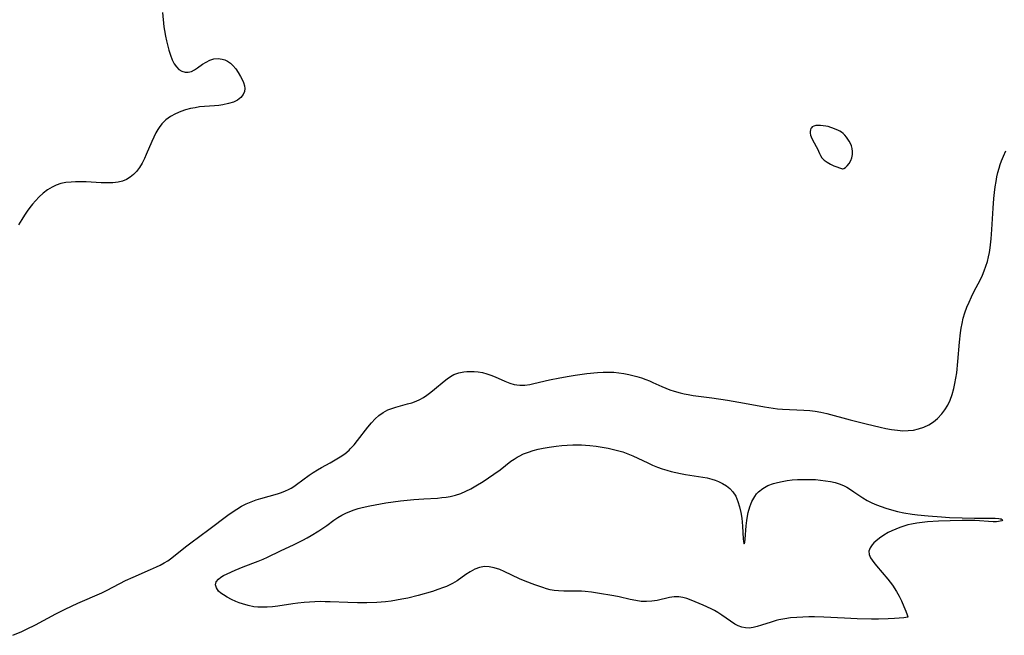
# Model space of a CAD drawing. Header units: metres. Extents: x 1073367 to 1082519, y 1569854 to 1574957.
# Tile 476 of 656: x 1078196 to 1078498, y 1572718 to 1572906. Entities that reach past the tile are written whole.
import ezdxf

# ---------------------------------------------------------------- set-up
doc = ezdxf.new("R2010")
doc.units = ezdxf.units.M
doc.layers.add('CGG_CurvaNivelLidar_v1', color=253, linetype='Continuous', lineweight=30)

msp = doc.modelspace()

# ---------------------------------------------------------------- linework, layer by layer
at = {"layer": 'CGG_CurvaNivelLidar_v1'}
for p, q in [((1078240.1311, 1572908.5377, 70.5), (1078240.537, 1572904.1605, 70.5)), ((1078240.537, 1572904.1605, 70.5), (1078240.7006, 1572903.0033, 70.5)), ((1078240.7006, 1572903.0033, 70.5), (1078240.9882, 1572901.3341, 70.5)), ((1078240.9882, 1572901.3341, 70.5), (1078241.3001, 1572899.8658, 70.5)), ((1078241.3001, 1572899.8658, 70.5), (1078242.0493, 1572896.9941, 70.5)), ((1078242.0493, 1572896.9941, 70.5), (1078242.5249, 1572895.4571, 70.5)), ((1078242.5249, 1572895.4571, 70.5), (1078243.0764, 1572894.0221, 70.5)), ((1078243.0764, 1572894.0221, 70.5), (1078243.6623, 1572892.878, 70.5)), ((1078243.6623, 1572892.878, 70.5), (1078244.3479, 1572891.8873, 70.5)), ((1078250.8502, 1572891.6475, 70.5), (1078252.3254, 1572892.699, 70.5)), ((1078252.3254, 1572892.699, 70.5), (1078253.448, 1572893.3869, 70.5)), ((1078253.448, 1572893.3869, 70.5), (1078254.6343, 1572893.9477, 70.5)), ((1078254.6343, 1572893.9477, 70.5), (1078255.8695, 1572894.3145, 70.5)), ((1078255.8695, 1572894.3145, 70.5), (1078257.137, 1572894.4269, 70.5)), ((1078257.137, 1572894.4269, 70.5), (1078258.3946, 1572894.2781, 70.5)), ((1078258.3946, 1572894.2781, 70.5), (1078259.2593, 1572894.0131, 70.5)), ((1078259.2593, 1572894.0131, 70.5), (1078260.0786, 1572893.6176, 70.5)), ((1078260.0786, 1572893.6176, 70.5), (1078260.9005, 1572893.0466, 70.5)), ((1078260.9005, 1572893.0466, 70.5), (1078261.6518, 1572892.353, 70.5)), ((1078261.6518, 1572892.353, 70.5), (1078262.5333, 1572891.3074, 70.5)), ((1078244.3479, 1572891.8873, 70.5), (1078245.1372, 1572891.0933, 70.5)), ((1078245.1372, 1572891.0933, 70.5), (1078246.038, 1572890.5362, 70.5)), ((1078246.038, 1572890.5362, 70.5), (1078247.0066, 1572890.2435, 70.5)), ((1078247.0066, 1572890.2435, 70.5), (1078248, 1572890.2379, 70.5)), ((1078248, 1572890.2379, 70.5), (1078248.9549, 1572890.5187, 70.5)), ((1078248.9549, 1572890.5187, 70.5), (1078249.9021, 1572891.0148, 70.5)), ((1078249.9021, 1572891.0148, 70.5), (1078250.8502, 1572891.6475, 70.5)), ((1078262.5333, 1572891.3074, 70.5), (1078263.3155, 1572890.1596, 70.5)), ((1078263.3155, 1572890.1596, 70.5), (1078264.0098, 1572888.9645, 70.5)), ((1078264.0098, 1572888.9645, 70.5), (1078264.4994, 1572888.0076, 70.5)), ((1078264.4994, 1572888.0076, 70.5), (1078264.9064, 1572887.063, 70.5)), ((1078264.9064, 1572887.063, 70.5), (1078265.1975, 1572886.1409, 70.5)), ((1078265.1975, 1572886.1409, 70.5), (1078265.3353, 1572885.2357, 70.5)), ((1078264.8407, 1572883.3891, 70.5), (1078264.0911, 1572882.5084, 70.5)), ((1078265.2671, 1572884.3787, 70.5), (1078264.8407, 1572883.3891, 70.5)), ((1078265.3353, 1572885.2357, 70.5), (1078265.2671, 1572884.3787, 70.5)), ((1078256.0568, 1572879.9728, 70.5), (1078251.4942, 1572879.6121, 70.5)), ((1078257.3582, 1572880.1147, 70.5), (1078256.0568, 1572879.9728, 70.5)), ((1078258.6294, 1572880.2973, 70.5), (1078257.3582, 1572880.1147, 70.5)), ((1078260.3256, 1572880.6415, 70.5), (1078258.6294, 1572880.2973, 70.5)), ((1078261.8777, 1572881.1391, 70.5), (1078260.3256, 1572880.6415, 70.5)), ((1078263.0865, 1572881.7511, 70.5), (1078261.8777, 1572881.1391, 70.5)), ((1078264.0911, 1572882.5084, 70.5), (1078263.0865, 1572881.7511, 70.5)), ((1078244.1111, 1572877.5391, 70.5), (1078242.5815, 1572876.6763, 70.5)), ((1078245.7001, 1572878.2139, 70.5), (1078244.1111, 1572877.5391, 70.5)), ((1078247.1954, 1572878.7075, 70.5), (1078245.7001, 1572878.2139, 70.5)), ((1078248.7285, 1572879.1108, 70.5), (1078247.1954, 1572878.7075, 70.5)), ((1078250.1061, 1572879.3995, 70.5), (1078248.7285, 1572879.1108, 70.5)), ((1078251.4942, 1572879.6121, 70.5), (1078250.1061, 1572879.3995, 70.5)), ((1078239.9363, 1572874.4307, 70.5), (1078239.0478, 1572873.2975, 70.5)), ((1078241.1805, 1572875.6406, 70.5), (1078239.9363, 1572874.4307, 70.5)), ((1078242.5815, 1572876.6763, 70.5), (1078241.1805, 1572875.6406, 70.5)), ((1078440.3261, 1572873.8925, 71), (1078439.7021, 1572873.7351, 71)), ((1078441.0277, 1572873.9576, 71), (1078440.3261, 1572873.8925, 71)), ((1078441.7804, 1572873.9501, 71), (1078441.0277, 1572873.9576, 71)), ((1078442.5627, 1572873.883, 71), (1078441.7804, 1572873.9501, 71)), ((1078443.3566, 1572873.7629, 71), (1078442.5627, 1572873.883, 71)), ((1078238.0804, 1572871.709, 70.5), (1078237.4215, 1572870.3939, 70.5)), ((1078238.6667, 1572872.7196, 70.5), (1078238.0804, 1572871.709, 70.5)), ((1078239.0478, 1572873.2975, 70.5), (1078238.6667, 1572872.7196, 70.5)), ((1078438.6667, 1572872.6561, 71), (1078438.585, 1572872.1516, 71)), ((1078438.585, 1572872.1516, 71), (1078438.5987, 1572871.6023, 71)), ((1078438.5987, 1572871.6023, 71), (1078438.6974, 1572871.0261, 71)), ((1078438.8013, 1572872.9953, 71), (1078438.6667, 1572872.6561, 71)), ((1078438.6974, 1572871.0261, 71), (1078438.8759, 1572870.4391, 71)), ((1078438.9763, 1572873.2533, 71), (1078438.8013, 1572872.9953, 71)), ((1078439.2501, 1572873.5028, 71), (1078438.9763, 1572873.2533, 71)), ((1078439.7021, 1572873.7351, 71), (1078439.2501, 1572873.5028, 71)), ((1078444.1454, 1572873.5913, 71), (1078443.3566, 1572873.7629, 71)), ((1078444.913, 1572873.3643, 71), (1078444.1454, 1572873.5913, 71)), ((1078445.5453, 1572873.1237, 71), (1078444.913, 1572873.3643, 71)), ((1078447.2326, 1572872.3908, 71), (1078445.5453, 1572873.1237, 71)), ((1078447.7021, 1572872.1741, 71), (1078447.2326, 1572872.3908, 71)), ((1078448.1498, 1572871.9222, 71), (1078447.7021, 1572872.1741, 71)), ((1078448.7053, 1572871.4975, 71), (1078448.1498, 1572871.9222, 71)), ((1078449.2176, 1572870.9845, 71), (1078448.7053, 1572871.4975, 71)), ((1078449.6932, 1572870.4037, 71), (1078449.2176, 1572870.9845, 71)), ((1078236.8156, 1572869.0338, 70.5), (1078235.1472, 1572865.0209, 70.5)), ((1078237.4215, 1572870.3939, 70.5), (1078236.8156, 1572869.0338, 70.5)), ((1078438.8759, 1572870.4391, 71), (1078439.1986, 1572869.7139, 71)), ((1078439.1986, 1572869.7139, 71), (1078440.4544, 1572867.5435, 71)), ((1078450.1353, 1572869.7708, 71), (1078449.6932, 1572870.4037, 71)), ((1078450.544, 1572869.0981, 71), (1078450.1353, 1572869.7708, 71)), ((1078450.9157, 1572868.3942, 71), (1078450.544, 1572869.0981, 71)), ((1078451.2425, 1572867.6651, 71), (1078450.9157, 1572868.3942, 71)), ((1078235.1472, 1572865.0209, 70.5), (1078234.5972, 1572863.8078, 70.5)), ((1078440.4544, 1572867.5435, 71), (1078440.8386, 1572866.8047, 71)), ((1078440.8386, 1572866.8047, 71), (1078441.4001, 1572865.4116, 71)), ((1078441.4001, 1572865.4116, 71), (1078441.7137, 1572864.7197, 71)), ((1078451.482, 1572866.8545, 71), (1078451.2425, 1572867.6651, 71)), ((1078451.3901, 1572864.0714, 71), (1078451.5633, 1572865.0101, 71)), ((1078451.5922, 1572865.9539, 71), (1078451.482, 1572866.8545, 71)), ((1078451.5633, 1572865.0101, 71), (1078451.5922, 1572865.9539, 71)), ((1078497.7968, 1572864.5537, 71), (1078498.5232, 1572866.1351, 71)), ((1078233.8698, 1572862.389, 70.5), (1078233.0577, 1572861.0583, 70.5)), ((1078234.5972, 1572863.8078, 70.5), (1078233.8698, 1572862.389, 70.5)), ((1078441.7137, 1572864.7197, 71), (1078442.1945, 1572864.0241, 71)), ((1078442.1945, 1572864.0241, 71), (1078442.9244, 1572863.3213, 71)), ((1078442.9244, 1572863.3213, 71), (1078443.8179, 1572862.6846, 71)), ((1078443.8179, 1572862.6846, 71), (1078444.7997, 1572862.121, 71)), ((1078444.7997, 1572862.121, 71), (1078445.7956, 1572861.6381, 71)), ((1078449.9764, 1572861.5999, 71), (1078450.5677, 1572862.3155, 71)), ((1078450.5677, 1572862.3155, 71), (1078451.0708, 1572863.1842, 71)), ((1078451.0708, 1572863.1842, 71), (1078451.3901, 1572864.0714, 71)), ((1078496.5039, 1572860.9098, 71), (1078496.8451, 1572862.0285, 71)), ((1078496.8451, 1572862.0285, 71), (1078497.2259, 1572863.1311, 71)), ((1078497.2259, 1572863.1311, 71), (1078497.7968, 1572864.5537, 71)), ((1078231.1974, 1572858.8931, 70.5), (1078230.1606, 1572858.0731, 70.5)), ((1078232.1363, 1572859.8485, 70.5), (1078231.1974, 1572858.8931, 70.5)), ((1078233.0577, 1572861.0583, 70.5), (1078232.1363, 1572859.8485, 70.5)), ((1078445.7956, 1572861.6381, 71), (1078446.733, 1572861.2443, 71)), ((1078446.733, 1572861.2443, 71), (1078447.5398, 1572860.9478, 71)), ((1078447.5398, 1572860.9478, 71), (1078448.5, 1572860.6619, 71)), ((1078448.5, 1572860.6619, 71), (1078448.6431, 1572860.657, 71)), ((1078448.6431, 1572860.657, 71), (1078448.9552, 1572860.7949, 71)), ((1078448.9552, 1572860.7949, 71), (1078449.3805, 1572861.071, 71)), ((1078449.3805, 1572861.071, 71), (1078449.9764, 1572861.5999, 71)), ((1078495.8175, 1572858.1833, 71), (1078496.1386, 1572859.5547, 71)), ((1078496.1386, 1572859.5547, 71), (1078496.5039, 1572860.9098, 71)), ((1078208.9055, 1572856.1315, 70.5), (1078207.5501, 1572855.6805, 70.5)), ((1078210.4629, 1572856.4388, 70.5), (1078208.9055, 1572856.1315, 70.5)), ((1078212.0726, 1572856.603, 70.5), (1078210.4629, 1572856.4388, 70.5)), ((1078213.4818, 1572856.6738, 70.5), (1078212.0726, 1572856.603, 70.5)), ((1078214.9112, 1572856.6908, 70.5), (1078213.4818, 1572856.6738, 70.5)), ((1078216.7044, 1572856.6446, 70.5), (1078214.9112, 1572856.6908, 70.5)), ((1078221.3405, 1572856.4051, 70.5), (1078216.7044, 1572856.6446, 70.5)), ((1078223.1376, 1572856.3449, 70.5), (1078221.3405, 1572856.4051, 70.5)), ((1078224.8853, 1572856.3766, 70.5), (1078223.1376, 1572856.3449, 70.5)), ((1078226.5644, 1572856.5714, 70.5), (1078224.8853, 1572856.3766, 70.5)), ((1078227.8301, 1572856.8938, 70.5), (1078226.5644, 1572856.5714, 70.5)), ((1078229.0361, 1572857.4004, 70.5), (1078227.8301, 1572856.8938, 70.5)), ((1078230.1606, 1572858.0731, 70.5), (1078229.0361, 1572857.4004, 70.5)), ((1078495.27, 1572855.1314, 71), (1078495.541, 1572856.7977, 71)), ((1078495.541, 1572856.7977, 71), (1078495.8175, 1572858.1833, 71)), ((1078203.5331, 1572853.182, 70.5), (1078202.3074, 1572852.0893, 70.5)), ((1078204.8588, 1572854.199, 70.5), (1078203.5331, 1572853.182, 70.5)), ((1078206.2552, 1572855.0694, 70.5), (1078204.8588, 1572854.199, 70.5)), ((1078207.5501, 1572855.6805, 70.5), (1078206.2552, 1572855.0694, 70.5)), ((1078494.863, 1572851.5765, 71), (1078495.0531, 1572853.4511, 71)), ((1078495.0531, 1572853.4511, 71), (1078495.27, 1572855.1314, 71)), ((1078200.268, 1572849.885, 70.5), (1078199.4333, 1572848.8202, 70.5)), ((1078201.1455, 1572850.9013, 70.5), (1078200.268, 1572849.885, 70.5)), ((1078202.3074, 1572852.0893, 70.5), (1078201.1455, 1572850.9013, 70.5)), ((1078494.6289, 1572848.6351, 71), (1078494.863, 1572851.5765, 71)), ((1078198.6363, 1572847.7164, 70.5), (1078197.7826, 1572846.443, 70.5)), ((1078199.4333, 1572848.8202, 70.5), (1078198.6363, 1572847.7164, 70.5)), ((1078494.2294, 1572842.0594, 71), (1078494.6289, 1572848.6351, 71)), ((1078196.9615, 1572845.1427, 70.5), (1078196.0023, 1572843.5382, 70.5)), ((1078197.7826, 1572846.443, 70.5), (1078196.9615, 1572845.1427, 70.5)), ((1078494.0156, 1572839.1819, 71), (1078494.2294, 1572842.0594, 71)), ((1078493.7163, 1572836.4417, 71), (1078494.0156, 1572839.1819, 71)), ((1078493.2371, 1572833.6946, 71), (1078493.5033, 1572835.0608, 71)), ((1078493.5033, 1572835.0608, 71), (1078493.7163, 1572836.4417, 71)), ((1078492.4621, 1572830.8562, 71), (1078492.8861, 1572832.2636, 71)), ((1078492.8861, 1572832.2636, 71), (1078493.2371, 1572833.6946, 71)), ((1078491.389, 1572828.1372, 71), (1078491.9617, 1572829.4764, 71)), ((1078491.9617, 1572829.4764, 71), (1078492.4621, 1572830.8562, 71)), ((1078488.7934, 1572823.0252, 71), (1078490.7591, 1572826.8203, 71)), ((1078490.7591, 1572826.8203, 71), (1078491.389, 1572828.1372, 71)), ((1078488.0081, 1572821.4571, 71), (1078488.7934, 1572823.0252, 71)), ((1078486.5897, 1572818.2482, 71), (1078487.2674, 1572819.8661, 71)), ((1078487.2674, 1572819.8661, 71), (1078488.0081, 1572821.4571, 71)), ((1078485.516, 1572814.94, 71), (1078485.9969, 1572816.5983, 71)), ((1078485.9969, 1572816.5983, 71), (1078486.5897, 1572818.2482, 71)), ((1078485.1325, 1572813.2504, 71), (1078485.516, 1572814.94, 71)), ((1078484.6851, 1572810.4258, 71), (1078484.8845, 1572811.8452, 71)), ((1078484.8845, 1572811.8452, 71), (1078485.1325, 1572813.2504, 71)), ((1078483.8817, 1572801.6644, 71), (1078484.3905, 1572807.5873, 71)), ((1078484.3905, 1572807.5873, 71), (1078484.6851, 1572810.4258, 71)), ((1078483.4936, 1572798.2264, 71), (1078483.8817, 1572801.6644, 71)), ((1078330.9041, 1572798.2077, 71), (1078332.4486, 1572798.5251, 71)), ((1078332.4486, 1572798.5251, 71), (1078333.3802, 1572798.6125, 71)), ((1078333.3802, 1572798.6125, 71), (1078334.3251, 1572798.6391, 71)), ((1078334.3251, 1572798.6391, 71), (1078335.6008, 1572798.5964, 71)), ((1078335.6008, 1572798.5964, 71), (1078336.883, 1572798.4646, 71)), ((1078336.883, 1572798.4646, 71), (1078338.1611, 1572798.2363, 71)), ((1078373.4398, 1572798.271, 71), (1078375.1433, 1572798.373, 71)), ((1078375.1433, 1572798.373, 71), (1078376.7873, 1572798.4051, 71)), ((1078376.7873, 1572798.4051, 71), (1078378.4243, 1572798.3539, 71)), ((1078323.5063, 1572793.1366, 71), (1078326.3759, 1572795.609, 71)), ((1078326.3759, 1572795.609, 71), (1078327.3546, 1572796.3861, 71)), ((1078327.3546, 1572796.3861, 71), (1078328.3703, 1572797.0813, 71)), ((1078328.3703, 1572797.0813, 71), (1078329.4361, 1572797.663, 71)), ((1078329.4361, 1572797.663, 71), (1078330.9041, 1572798.2077, 71)), ((1078338.1611, 1572798.2363, 71), (1078339.4658, 1572797.8946, 71)), ((1078339.4658, 1572797.8946, 71), (1078340.751, 1572797.4627, 71)), ((1078340.751, 1572797.4627, 71), (1078342.0124, 1572796.9616, 71)), ((1078342.0124, 1572796.9616, 71), (1078345.0363, 1572795.612, 71)), ((1078345.0363, 1572795.612, 71), (1078346.5525, 1572795.0271, 71)), ((1078353.8761, 1572794.8762, 71), (1078358.6713, 1572796.0242, 71)), ((1078358.6713, 1572796.0242, 71), (1078361.8548, 1572796.6688, 71)), ((1078361.8548, 1572796.6688, 71), (1078364.6855, 1572797.1659, 71)), ((1078364.6855, 1572797.1659, 71), (1078366.5744, 1572797.4562, 71)), ((1078366.5744, 1572797.4562, 71), (1078370.1268, 1572797.9327, 71)), ((1078370.1268, 1572797.9327, 71), (1078373.4398, 1572798.271, 71)), ((1078378.4243, 1572798.3539, 71), (1078379.9786, 1572798.2125, 71)), ((1078379.9786, 1572798.2125, 71), (1078381.5221, 1572797.986, 71)), ((1078381.5221, 1572797.986, 71), (1078383.0522, 1572797.6817, 71)), ((1078383.0522, 1572797.6817, 71), (1078385.468, 1572797.0509, 71)), ((1078385.468, 1572797.0509, 71), (1078386.8559, 1572796.6148, 71)), ((1078386.8559, 1572796.6148, 71), (1078388.2265, 1572796.1313, 71)), ((1078388.2265, 1572796.1313, 71), (1078389.3147, 1572795.7084, 71)), ((1078389.3147, 1572795.7084, 71), (1078390.3887, 1572795.2569, 71)), ((1078482.9608, 1572794.9623, 71), (1078483.2515, 1572796.5851, 71)), ((1078483.2515, 1572796.5851, 71), (1078483.4936, 1572798.2264, 71)), ((1078322.3495, 1572792.2268, 71), (1078323.5063, 1572793.1366, 71)), ((1078346.5525, 1572795.0271, 71), (1078347.9259, 1572794.6492, 71)), ((1078347.9259, 1572794.6492, 71), (1078348.7408, 1572794.5099, 71)), ((1078348.7408, 1572794.5099, 71), (1078349.6422, 1572794.4309, 71)), ((1078349.6422, 1572794.4309, 71), (1078351.1328, 1572794.4541, 71)), ((1078351.1328, 1572794.4541, 71), (1078352.6364, 1572794.6351, 71)), ((1078352.6364, 1572794.6351, 71), (1078353.8761, 1572794.8762, 71)), ((1078390.3887, 1572795.2569, 71), (1078393.0846, 1572794.0389, 71)), ((1078393.0846, 1572794.0389, 71), (1078394.3474, 1572793.4993, 71)), ((1078394.3474, 1572793.4993, 71), (1078395.6279, 1572792.9992, 71)), ((1078395.6279, 1572792.9992, 71), (1078396.9279, 1572792.5493, 71)), ((1078396.9279, 1572792.5493, 71), (1078398.7331, 1572792.0328, 71)), ((1078482.1113, 1572791.561, 71), (1078482.6109, 1572793.3655, 71)), ((1078482.6109, 1572793.3655, 71), (1078482.9608, 1572794.9623, 71)), ((1078316.5508, 1572789.0366, 71), (1078317.8363, 1572789.5163, 71)), ((1078317.8363, 1572789.5163, 71), (1078318.9759, 1572790.0542, 71)), ((1078318.9759, 1572790.0542, 71), (1078320.0806, 1572790.6769, 71)), ((1078320.0806, 1572790.6769, 71), (1078321.1533, 1572791.3675, 71)), ((1078321.1533, 1572791.3675, 71), (1078322.3495, 1572792.2268, 71)), ((1078398.7331, 1572792.0328, 71), (1078399.9399, 1572791.7544, 71)), ((1078399.9399, 1572791.7544, 71), (1078401.1588, 1572791.5179, 71)), ((1078401.1588, 1572791.5179, 71), (1078402.7649, 1572791.259, 71)), ((1078402.7649, 1572791.259, 71), (1078408.4682, 1572790.508, 71)), ((1078408.4682, 1572790.508, 71), (1078413.2189, 1572789.7977, 71)), ((1078413.2189, 1572789.7977, 71), (1078418.4495, 1572788.8927, 71)), ((1078480.7571, 1572788.3163, 71), (1078481.4798, 1572789.8263, 71)), ((1078481.4798, 1572789.8263, 71), (1078482.1113, 1572791.561, 71)), ((1078307.7716, 1572786.0684, 71), (1078309.1782, 1572786.819, 71)), ((1078309.1782, 1572786.819, 71), (1078310.3945, 1572787.2984, 71)), ((1078310.3945, 1572787.2984, 71), (1078311.6511, 1572787.6893, 71)), ((1078311.6511, 1572787.6893, 71), (1078315.2356, 1572788.6394, 71)), ((1078315.2356, 1572788.6394, 71), (1078316.5508, 1572789.0366, 71)), ((1078418.4495, 1572788.8927, 71), (1078424.5509, 1572787.7406, 71)), ((1078424.5509, 1572787.7406, 71), (1078427.2368, 1572787.3116, 71)), ((1078427.2368, 1572787.3116, 71), (1078428.5835, 1572787.1555, 71)), ((1078428.5835, 1572787.1555, 71), (1078430.1406, 1572787.037, 71)), ((1078430.1406, 1572787.037, 71), (1078436.6775, 1572786.7996, 71)), ((1078436.6775, 1572786.7996, 71), (1078438.4584, 1572786.6598, 71)), ((1078438.4584, 1572786.6598, 71), (1078440.1551, 1572786.4406, 71)), ((1078440.1551, 1572786.4406, 71), (1078441.8431, 1572786.1374, 71)), ((1078478.9252, 1572785.5774, 71), (1078479.9032, 1572786.8955, 71)), ((1078479.9032, 1572786.8955, 71), (1078480.7571, 1572788.3163, 71)), ((1078304.1366, 1572782.9131, 71), (1078305.2569, 1572784.0863, 71)), ((1078305.2569, 1572784.0863, 71), (1078306.4548, 1572785.1428, 71)), ((1078306.4548, 1572785.1428, 71), (1078307.7716, 1572786.0684, 71)), ((1078441.8431, 1572786.1374, 71), (1078443.7261, 1572785.7081, 71)), ((1078443.7261, 1572785.7081, 71), (1078450.8508, 1572783.785, 71)), ((1078450.8508, 1572783.785, 71), (1078455.73, 1572782.5286, 71)), ((1078476.3346, 1572783.1611, 71), (1078477.633, 1572784.2077, 71)), ((1078477.633, 1572784.2077, 71), (1078478.9252, 1572785.5774, 71)), ((1078299.8859, 1572777.4301, 71), (1078303.0124, 1572781.5718, 71)), ((1078303.0124, 1572781.5718, 71), (1078304.1366, 1572782.9131, 71)), ((1078455.73, 1572782.5286, 71), (1078460.0348, 1572781.5352, 71)), ((1078460.0348, 1572781.5352, 71), (1078461.8026, 1572781.1549, 71)), ((1078461.8026, 1572781.1549, 71), (1078463.563, 1572780.8213, 71)), ((1078463.563, 1572780.8213, 71), (1078465.3179, 1572780.578, 71)), ((1078465.3179, 1572780.578, 71), (1078466.9871, 1572780.4692, 71)), ((1078466.9871, 1572780.4692, 71), (1078468.6406, 1572780.4967, 71)), ((1078468.6406, 1572780.4967, 71), (1078470.2518, 1572780.6725, 71)), ((1078470.2518, 1572780.6725, 71), (1078471.8193, 1572781.0099, 71)), ((1078471.8193, 1572781.0099, 71), (1078473.4083, 1572781.5546, 71)), ((1078473.4083, 1572781.5546, 71), (1078474.9186, 1572782.2764, 71)), ((1078474.9186, 1572782.2764, 71), (1078476.3346, 1572783.1611, 71)), ((1078298.8129, 1572776.112, 71), (1078299.8859, 1572777.4301, 71)), ((1078295.9507, 1572773.417, 71), (1078297.2837, 1572774.522, 71)), ((1078297.2837, 1572774.522, 71), (1078297.6609, 1572774.8787, 71)), ((1078297.6609, 1572774.8787, 71), (1078298.8129, 1572776.112, 71)), ((1078352.2221, 1572773.8912, 71), (1078353.7137, 1572774.3776, 71)), ((1078353.7137, 1572774.3776, 71), (1078355.2394, 1572774.7929, 71)), ((1078355.2394, 1572774.7929, 71), (1078356.7923, 1572775.1435, 71)), ((1078356.7923, 1572775.1435, 71), (1078358.5566, 1572775.4638, 71)), ((1078358.5566, 1572775.4638, 71), (1078360.7504, 1572775.7636, 71)), ((1078360.7504, 1572775.7636, 71), (1078362.4377, 1572775.932, 71)), ((1078362.4377, 1572775.932, 71), (1078364.1325, 1572776.0519, 71)), ((1078364.1325, 1572776.0519, 71), (1078365.8315, 1572776.1223, 71)), ((1078365.8315, 1572776.1223, 71), (1078368.4665, 1572776.1198, 71)), ((1078368.4665, 1572776.1198, 71), (1078369.7787, 1572776.0585, 71)), ((1078369.7787, 1572776.0585, 71), (1078371.0881, 1572775.957, 71)), ((1078371.0881, 1572775.957, 71), (1078372.9807, 1572775.7422, 71)), ((1078372.9807, 1572775.7422, 71), (1078374.8616, 1572775.4569, 71)), ((1078374.8616, 1572775.4569, 71), (1078376.727, 1572775.1066, 71)), ((1078376.727, 1572775.1066, 71), (1078378.3522, 1572774.7424, 71)), ((1078378.3522, 1572774.7424, 71), (1078379.5867, 1572774.4206, 71)), ((1078379.5867, 1572774.4206, 71), (1078381.1727, 1572773.941, 71)), ((1078291.4924, 1572770.6118, 71), (1078293.0291, 1572771.4865, 71)), ((1078293.0291, 1572771.4865, 71), (1078294.5231, 1572772.4141, 71)), ((1078294.5231, 1572772.4141, 71), (1078295.9507, 1572773.417, 71)), ((1078346.9001, 1572771.0795, 71), (1078347.8576, 1572771.7469, 71)), ((1078347.8576, 1572771.7469, 71), (1078348.8455, 1572772.3607, 71)), ((1078348.8455, 1572772.3607, 71), (1078349.3788, 1572772.6558, 71)), ((1078349.3788, 1572772.6558, 71), (1078350.7734, 1572773.3226, 71)), ((1078350.7734, 1572773.3226, 71), (1078352.2221, 1572773.8912, 71)), ((1078381.1727, 1572773.941, 71), (1078382.7285, 1572773.3912, 71)), ((1078382.7285, 1572773.3912, 71), (1078384.248, 1572772.766, 71)), ((1078384.248, 1572772.766, 71), (1078388.8297, 1572770.572, 71)), ((1078286.3204, 1572767.666, 71), (1078287.5772, 1572768.4387, 71)), ((1078287.5772, 1572768.4387, 71), (1078288.8606, 1572769.1774, 71)), ((1078288.8606, 1572769.1774, 71), (1078291.4924, 1572770.6118, 71)), ((1078341.6501, 1572767.111, 71), (1078343.5524, 1572768.4956, 71)), ((1078343.5524, 1572768.4956, 71), (1078346.9001, 1572771.0795, 71)), ((1078388.8297, 1572770.572, 71), (1078390.2841, 1572769.9246, 71)), ((1078390.2841, 1572769.9246, 71), (1078391.7608, 1572769.3229, 71)), ((1078391.7608, 1572769.3229, 71), (1078393.2619, 1572768.7813, 71)), ((1078393.2619, 1572768.7813, 71), (1078394.6472, 1572768.3504, 71)), ((1078394.6472, 1572768.3504, 71), (1078396.0339, 1572767.9712, 71)), ((1078281.1796, 1572763.9691, 71), (1078285.0987, 1572766.8557, 71)), ((1078285.0987, 1572766.8557, 71), (1078286.3204, 1572767.666, 71)), ((1078338.4029, 1572764.941, 71), (1078340.0405, 1572766.0073, 71)), ((1078340.0405, 1572766.0073, 71), (1078341.6501, 1572767.111, 71)), ((1078396.0339, 1572767.9712, 71), (1078397.4338, 1572767.6365, 71)), ((1078397.4338, 1572767.6365, 71), (1078398.8441, 1572767.3481, 71)), ((1078398.8441, 1572767.3481, 71), (1078400.3795, 1572767.0862, 71)), ((1078400.3795, 1572767.0862, 71), (1078405.6723, 1572766.2614, 71)), ((1078405.6723, 1572766.2614, 71), (1078407.0577, 1572765.984, 71)), ((1078407.0577, 1572765.984, 71), (1078408.4066, 1572765.643, 71)), ((1078408.4066, 1572765.643, 71), (1078409.4621, 1572765.3036, 71)), ((1078409.4621, 1572765.3036, 71), (1078410.4804, 1572764.9058, 71)), ((1078430.0311, 1572764.9349, 71), (1078431.5567, 1572765.1805, 71)), ((1078431.5567, 1572765.1805, 71), (1078433.1097, 1572765.3612, 71)), ((1078433.1097, 1572765.3612, 71), (1078434.6805, 1572765.4839, 71)), ((1078434.6805, 1572765.4839, 71), (1078436.2611, 1572765.5506, 71)), ((1078436.2611, 1572765.5506, 71), (1078438.2704, 1572765.5544, 71)), ((1078438.2704, 1572765.5544, 71), (1078440.2404, 1572765.4699, 71)), ((1078440.2404, 1572765.4699, 71), (1078441.7735, 1572765.3394, 71)), ((1078441.7735, 1572765.3394, 71), (1078443.2877, 1572765.1479, 71)), ((1078277.7957, 1572762.0181, 71), (1078278.6936, 1572762.4285, 71)), ((1078278.6936, 1572762.4285, 71), (1078279.5564, 1572762.8926, 71)), ((1078279.5564, 1572762.8926, 71), (1078280.3787, 1572763.41, 71)), ((1078280.3787, 1572763.41, 71), (1078281.1796, 1572763.9691, 71)), ((1078333.0684, 1572761.9142, 71), (1078334.5971, 1572762.6941, 71)), ((1078334.5971, 1572762.6941, 71), (1078336.1029, 1572763.5444, 71)), ((1078336.1029, 1572763.5444, 71), (1078338.4029, 1572764.941, 71)), ((1078410.4804, 1572764.9058, 71), (1078411.7593, 1572764.2909, 71)), ((1078411.7593, 1572764.2909, 71), (1078412.9424, 1572763.5695, 71)), ((1078412.9424, 1572763.5695, 71), (1078414.0041, 1572762.7303, 71)), ((1078414.0041, 1572762.7303, 71), (1078414.912, 1572761.7557, 71)), ((1078422.7733, 1572761.7558, 71), (1078424.12, 1572762.7999, 71)), ((1078424.12, 1572762.7999, 71), (1078425.6597, 1572763.6248, 71)), ((1078425.6597, 1572763.6248, 71), (1078427.341, 1572764.2673, 71)), ((1078427.341, 1572764.2673, 71), (1078428.551, 1572764.6133, 71)), ((1078428.551, 1572764.6133, 71), (1078430.0311, 1572764.9349, 71)), ((1078443.2877, 1572765.1479, 71), (1078444.776, 1572764.8872, 71)), ((1078444.776, 1572764.8872, 71), (1078446.2304, 1572764.5453, 71)), ((1078446.2304, 1572764.5453, 71), (1078447.7891, 1572764.0507, 71)), ((1078447.7891, 1572764.0507, 71), (1078448.9582, 1572763.5629, 71)), ((1078448.9582, 1572763.5629, 71), (1078449.8145, 1572763.1323, 71)), ((1078449.8145, 1572763.1323, 71), (1078450.6455, 1572762.6562, 71)), ((1078450.6455, 1572762.6562, 71), (1078452.0038, 1572761.7735, 71)), ((1078267.2561, 1572758.6918, 71), (1078268.7725, 1572759.2563, 71)), ((1078268.7725, 1572759.2563, 71), (1078270.2477, 1572759.721, 71)), ((1078270.2477, 1572759.721, 71), (1078275.3726, 1572761.157, 71)), ((1078275.3726, 1572761.157, 71), (1078276.6028, 1572761.5597, 71)), ((1078276.6028, 1572761.5597, 71), (1078277.7957, 1572762.0181, 71)), ((1078313.0481, 1572758.9684, 71), (1078317.1515, 1572759.4249, 71)), ((1078317.1515, 1572759.4249, 71), (1078320.2455, 1572759.6393, 71)), ((1078320.2455, 1572759.6393, 71), (1078324.3961, 1572759.8441, 71)), ((1078324.3961, 1572759.8441, 71), (1078325.7087, 1572759.9544, 71)), ((1078325.7087, 1572759.9544, 71), (1078327.0096, 1572760.1134, 71)), ((1078327.0096, 1572760.1134, 71), (1078328.2949, 1572760.3328, 71)), ((1078328.2949, 1572760.3328, 71), (1078329.9193, 1572760.7222, 71)), ((1078329.9193, 1572760.7222, 71), (1078331.5016, 1572761.2426, 71)), ((1078331.5016, 1572761.2426, 71), (1078333.0684, 1572761.9142, 71)), ((1078414.912, 1572761.7557, 71), (1078415.7835, 1572760.3696, 71)), ((1078415.7835, 1572760.3696, 71), (1078416.4599, 1572758.8055, 71)), ((1078420.7494, 1572758.82, 71), (1078421.588, 1572760.3372, 71)), ((1078421.588, 1572760.3372, 71), (1078422.1435, 1572761.0816, 71)), ((1078422.1435, 1572761.0816, 71), (1078422.7733, 1572761.7558, 71)), ((1078452.0038, 1572761.7735, 71), (1078454.7002, 1572759.9354, 71)), ((1078454.7002, 1572759.9354, 71), (1078456.059, 1572759.1274, 71)), ((1078261.4796, 1572755.523, 71), (1078262.883, 1572756.4492, 71)), ((1078262.883, 1572756.4492, 71), (1078264.3235, 1572757.3015, 71)), ((1078264.3235, 1572757.3015, 71), (1078265.7706, 1572758.041, 71)), ((1078265.7706, 1572758.041, 71), (1078267.2561, 1572758.6918, 71)), ((1078297.5479, 1572755.7601, 71), (1078298.7988, 1572756.2145, 71)), ((1078298.7988, 1572756.2145, 71), (1078300.0356, 1572756.5963, 71)), ((1078300.0356, 1572756.5963, 71), (1078301.2948, 1572756.9303, 71)), ((1078301.2948, 1572756.9303, 71), (1078303.608, 1572757.4359, 71)), ((1078303.608, 1572757.4359, 71), (1078308.526, 1572758.328, 71)), ((1078308.526, 1572758.328, 71), (1078313.0481, 1572758.9684, 71)), ((1078416.4599, 1572758.8055, 71), (1078416.9818, 1572757.1286, 71)), ((1078416.9818, 1572757.1286, 71), (1078417.3749, 1572755.3877, 71)), ((1078419.6134, 1572755.4234, 71), (1078420.1042, 1572757.1629, 71)), ((1078420.1042, 1572757.1629, 71), (1078420.7494, 1572758.82, 71)), ((1078456.059, 1572759.1274, 71), (1078457.4735, 1572758.3943, 71)), ((1078457.4735, 1572758.3943, 71), (1078458.9384, 1572757.7414, 71)), ((1078458.9384, 1572757.7414, 71), (1078460.3169, 1572757.2178, 71)), ((1078460.3169, 1572757.2178, 71), (1078461.7263, 1572756.7488, 71)), ((1078461.7263, 1572756.7488, 71), (1078463.5363, 1572756.2138, 71)), ((1078463.5363, 1572756.2138, 71), (1078465.3775, 1572755.7385, 71)), ((1078254.3162, 1572750.204, 71), (1078260.1021, 1572754.5457, 71)), ((1078260.1021, 1572754.5457, 71), (1078261.4796, 1572755.523, 71)), ((1078292.6021, 1572753.0137, 71), (1078293.7965, 1572753.8241, 71)), ((1078293.7965, 1572753.8241, 71), (1078295.0398, 1572754.57, 71)), ((1078295.0398, 1572754.57, 71), (1078296.3335, 1572755.2365, 71)), ((1078296.3335, 1572755.2365, 71), (1078297.5479, 1572755.7601, 71)), ((1078417.3749, 1572755.3877, 71), (1078417.6529, 1572753.6278, 71)), ((1078417.6529, 1572753.6278, 71), (1078417.8796, 1572751.1928, 71)), ((1078419.1409, 1572752.9545, 71), (1078419.2516, 1572753.6537, 71)), ((1078419.2516, 1572753.6537, 71), (1078419.6134, 1572755.4234, 71)), ((1078465.3775, 1572755.7385, 71), (1078467.2462, 1572755.3289, 71)), ((1078467.2462, 1572755.3289, 71), (1078469.7983, 1572754.8929, 71)), ((1078469.7983, 1572754.8929, 71), (1078471.4369, 1572754.6783, 71)), ((1078471.4369, 1572754.6783, 71), (1078474.7444, 1572754.3486, 71)), ((1078474.7444, 1572754.3486, 71), (1078478.8285, 1572754.0435, 71)), ((1078478.8285, 1572754.0435, 71), (1078481.2653, 1572753.9006, 71)), ((1078481.2653, 1572753.9006, 71), (1078485.1512, 1572753.7567, 71)), ((1078485.1512, 1572753.7567, 71), (1078488.9402, 1572753.6992, 71)), ((1078488.9402, 1572753.6992, 71), (1078493.9452, 1572753.6966, 71)), ((1078493.9452, 1572753.6966, 71), (1078495.2945, 1572753.6544, 71)), ((1078495.2945, 1572753.6544, 71), (1078496.4003, 1572753.5586, 71)), ((1078496.4003, 1572753.5586, 71), (1078496.7905, 1572753.4932, 71)), ((1078496.7905, 1572753.4932, 71), (1078497.0952, 1572753.415, 71)), ((1078497.0952, 1572753.415, 71), (1078497.3785, 1572753.2896, 71)), ((1078497.5056, 1572753.1462, 71), (1078497.2951, 1572752.8724, 71)), ((1078497.3785, 1572753.2896, 71), (1078497.5056, 1572753.1462, 71)), ((1078248.7589, 1572746.0939, 71), (1078254.3162, 1572750.204, 71)), ((1078288.0625, 1572749.7967, 71), (1078289.2755, 1572750.5924, 71)), ((1078289.2755, 1572750.5924, 71), (1078290.4494, 1572751.4133, 71)), ((1078290.4494, 1572751.4133, 71), (1078292.6021, 1572753.0137, 71)), ((1078417.8796, 1572751.1928, 71), (1078418.0836, 1572747.3391, 71)), ((1078418.6249, 1572747.2338, 71), (1078418.9429, 1572751.3354, 71)), ((1078418.9429, 1572751.3354, 71), (1078419.1409, 1572752.9545, 71)), ((1078464.8343, 1572750.3477, 71), (1078463.6476, 1572749.8196, 71)), ((1078466.0622, 1572750.8249, 71), (1078464.8343, 1572750.3477, 71)), ((1078467.3005, 1572751.2414, 71), (1078466.0622, 1572750.8249, 71)), ((1078468.5691, 1572751.5979, 71), (1078467.3005, 1572751.2414, 71)), ((1078469.6848, 1572751.8511, 71), (1078468.5691, 1572751.5979, 71)), ((1078471.2867, 1572752.1371, 71), (1078469.6848, 1572751.8511, 71)), ((1078472.9148, 1572752.3575, 71), (1078471.2867, 1572752.1371, 71)), ((1078474.5618, 1572752.5264, 71), (1078472.9148, 1572752.3575, 71)), ((1078477.8898, 1572752.7501, 71), (1078474.5618, 1572752.5264, 71)), ((1078481.5126, 1572752.8848, 71), (1078477.8898, 1572752.7501, 71)), ((1078485.1903, 1572752.9595, 71), (1078481.5126, 1572752.8848, 71)), ((1078486.9953, 1572752.9576, 71), (1078485.1903, 1572752.9595, 71)), ((1078489.0226, 1572752.9056, 71), (1078486.9953, 1572752.9576, 71)), ((1078494.6257, 1572752.5776, 71), (1078489.0226, 1572752.9056, 71)), ((1078495.7197, 1572752.5819, 71), (1078494.6257, 1572752.5776, 71)), ((1078496.3124, 1572752.6279, 71), (1078495.7197, 1572752.5819, 71)), ((1078496.8063, 1572752.7083, 71), (1078496.3124, 1572752.6279, 71)), ((1078497.2951, 1572752.8724, 71), (1078496.8063, 1572752.7083, 71)), ((1078283.1238, 1572746.9579, 71), (1078284.4351, 1572747.6447, 71)), ((1078284.4351, 1572747.6447, 71), (1078285.6701, 1572748.3371, 71)), ((1078285.6701, 1572748.3371, 71), (1078288.0625, 1572749.7967, 71)), ((1078418.0836, 1572747.3391, 71), (1078418.1583, 1572746.4783, 71)), ((1078418.5317, 1572746.3589, 71), (1078418.6249, 1572747.2338, 71)), ((1078459.8828, 1572747.5392, 71), (1078458.7534, 1572746.6341, 71)), ((1078461.1412, 1572748.4179, 71), (1078459.8828, 1572747.5392, 71)), ((1078462.5121, 1572749.2394, 71), (1078461.1412, 1572748.4179, 71)), ((1078463.6476, 1572749.8196, 71), (1078462.5121, 1572749.2394, 71)), ((1078242.9455, 1572741.4838, 71), (1078247.1742, 1572744.8719, 71)), ((1078247.1742, 1572744.8719, 71), (1078248.7589, 1572746.0939, 71)), ((1078276.2522, 1572743.6874, 71), (1078280.4451, 1572745.6529, 71)), ((1078280.4451, 1572745.6529, 71), (1078283.1238, 1572746.9579, 71)), ((1078418.1583, 1572746.4783, 71), (1078418.2549, 1572745.994, 71)), ((1078418.2549, 1572745.994, 71), (1078418.362, 1572745.8557, 71)), ((1078418.362, 1572745.8557, 71), (1078418.4696, 1572746.0474, 71)), ((1078418.4696, 1572746.0474, 71), (1078418.5317, 1572746.3589, 71)), ((1078456.9442, 1572744.579, 71), (1078456.6109, 1572743.5897, 71)), ((1078457.618, 1572745.5328, 71), (1078456.9442, 1572744.579, 71)), ((1078458.1491, 1572746.0869, 71), (1078457.618, 1572745.5328, 71)), ((1078458.7534, 1572746.6341, 71), (1078458.1491, 1572746.0869, 71)), ((1078241.7243, 1572740.6236, 71), (1078242.9455, 1572741.4838, 71)), ((1078269.4537, 1572740.5184, 71), (1078270.9489, 1572741.1296, 71)), ((1078270.9489, 1572741.1296, 71), (1078272.3332, 1572741.7637, 71)), ((1078272.3332, 1572741.7637, 71), (1078276.2522, 1572743.6874, 71)), ((1078456.6109, 1572743.5897, 71), (1078456.6852, 1572742.5831, 71)), ((1078456.6852, 1572742.5831, 71), (1078457.1003, 1572741.5591, 71)), ((1078457.1003, 1572741.5591, 71), (1078457.5525, 1572740.8298, 71)), ((1078236.4803, 1572737.9353, 71), (1078238.2445, 1572738.7302, 71)), ((1078238.2445, 1572738.7302, 71), (1078239.4388, 1572739.3136, 71)), ((1078239.4388, 1572739.3136, 71), (1078240.6019, 1572739.9396, 71)), ((1078240.6019, 1572739.9396, 71), (1078241.7243, 1572740.6236, 71)), ((1078262.4251, 1572737.7481, 71), (1078264.8717, 1572738.7441, 71)), ((1078264.8717, 1572738.7441, 71), (1078269.4537, 1572740.5184, 71)), ((1078337.2655, 1572738.572, 71), (1078335.8073, 1572738.0174, 71)), ((1078338.7584, 1572738.8519, 71), (1078337.2655, 1572738.572, 71)), ((1078340.2449, 1572738.809, 71), (1078338.7584, 1572738.8519, 71)), ((1078341.7532, 1572738.5061, 71), (1078340.2449, 1572738.809, 71)), ((1078343.5105, 1572737.9182, 71), (1078341.7532, 1572738.5061, 71)), ((1078457.5525, 1572740.8298, 71), (1078458.1008, 1572740.0852, 71)), ((1078458.1008, 1572740.0852, 71), (1078458.9308, 1572739.059, 71)), ((1078458.9308, 1572739.059, 71), (1078462.3894, 1572734.9572, 71)), ((1078228.8129, 1572734.5502, 71), (1078231.0851, 1572735.6043, 71)), ((1078231.0851, 1572735.6043, 71), (1078236.4803, 1572737.9353, 71)), ((1078256.6042, 1572734.1595, 71), (1078257.3035, 1572735.021, 71)), ((1078257.3035, 1572735.021, 71), (1078258.0085, 1572735.5636, 71)), ((1078258.0085, 1572735.5636, 71), (1078258.8521, 1572736.0728, 71)), ((1078258.8521, 1572736.0728, 71), (1078259.9478, 1572736.6398, 71)), ((1078259.9478, 1572736.6398, 71), (1078262.4251, 1572737.7481, 71)), ((1078333.0592, 1572736.3837, 71), (1078330.3684, 1572734.5167, 71)), ((1078334.3871, 1572737.2548, 71), (1078333.0592, 1572736.3837, 71)), ((1078335.8073, 1572738.0174, 71), (1078334.3871, 1572737.2548, 71)), ((1078344.7981, 1572737.3731, 71), (1078343.5105, 1572737.9182, 71)), ((1078349.561, 1572735.1116, 71), (1078344.7981, 1572737.3731, 71)), ((1078351.2544, 1572734.3881, 71), (1078349.561, 1572735.1116, 71)), ((1078223.1745, 1572731.6288, 71), (1078228.8129, 1572734.5502, 71)), ((1078256.3508, 1572733.2319, 71), (1078256.6042, 1572734.1595, 71)), ((1078256.6164, 1572732.2783, 71), (1078256.3508, 1572733.2319, 71)), ((1078257.3205, 1572731.3415, 71), (1078256.6164, 1572732.2783, 71)), ((1078326.2024, 1572732.4, 71), (1078324.529, 1572731.7967, 71)), ((1078327.0951, 1572732.7679, 71), (1078326.2024, 1572732.4, 71)), ((1078327.9678, 1572733.1663, 71), (1078327.0951, 1572732.7679, 71)), ((1078328.9469, 1572733.6675, 71), (1078327.9678, 1572733.1663, 71)), ((1078330.3684, 1572734.5167, 71), (1078328.9469, 1572733.6675, 71)), ((1078354.1868, 1572733.2457, 71), (1078351.2544, 1572734.3881, 71)), ((1078356.6134, 1572732.3878, 71), (1078354.1868, 1572733.2457, 71)), ((1078357.7577, 1572732.0305, 71), (1078356.6134, 1572732.3878, 71)), ((1078358.908, 1572731.7438, 71), (1078357.7577, 1572732.0305, 71)), ((1078462.3894, 1572734.9572, 71), (1078463.8019, 1572733.1058, 71)), ((1078463.8019, 1572733.1058, 71), (1078465.078, 1572731.1577, 71)), ((1078214.2085, 1572727.6253, 71), (1078221.512, 1572730.8154, 71)), ((1078221.512, 1572730.8154, 71), (1078223.1745, 1572731.6288, 71)), ((1078257.9997, 1572730.7281, 71), (1078257.3205, 1572731.3415, 71)), ((1078258.8061, 1572730.1391, 71), (1078257.9997, 1572730.7281, 71)), ((1078259.9601, 1572729.4353, 71), (1078258.8061, 1572730.1391, 71)), ((1078261.2336, 1572728.7735, 71), (1078259.9601, 1572729.4353, 71)), ((1078315.2846, 1572729.2059, 71), (1078313.4035, 1572728.8156, 71)), ((1078318.4542, 1572729.9871, 71), (1078315.2846, 1572729.2059, 71)), ((1078322.8154, 1572731.2533, 71), (1078318.4542, 1572729.9871, 71)), ((1078324.529, 1572731.7967, 71), (1078322.8154, 1572731.2533, 71)), ((1078360.1559, 1572731.5455, 71), (1078358.908, 1572731.7438, 71)), ((1078361.4303, 1572731.4309, 71), (1078360.1559, 1572731.5455, 71)), ((1078363.0872, 1572731.3535, 71), (1078361.4303, 1572731.4309, 71)), ((1078368.4855, 1572731.2617, 71), (1078363.0872, 1572731.3535, 71)), ((1078369.6592, 1572731.1993, 71), (1078368.4855, 1572731.2617, 71)), ((1078371.5595, 1572731.0078, 71), (1078369.6592, 1572731.1993, 71)), ((1078373.4591, 1572730.7369, 71), (1078371.5595, 1572731.0078, 71)), ((1078378.3867, 1572729.908, 71), (1078373.4591, 1572730.7369, 71)), ((1078380.0162, 1572729.5674, 71), (1078378.3867, 1572729.908, 71)), ((1078383.4689, 1572728.7792, 71), (1078380.0162, 1572729.5674, 71)), ((1078395.4768, 1572729.3384, 71), (1078391.6792, 1572728.4864, 71)), ((1078396.9411, 1572729.5561, 71), (1078395.4768, 1572729.3384, 71)), ((1078398.3856, 1572729.5794, 71), (1078396.9411, 1572729.5561, 71)), ((1078399.6147, 1572729.3916, 71), (1078398.3856, 1572729.5794, 71)), ((1078400.8398, 1572729.0465, 71), (1078399.6147, 1572729.3916, 71)), ((1078402.0708, 1572728.5957, 71), (1078400.8398, 1572729.0465, 71)), ((1078465.078, 1572731.1577, 71), (1078465.8593, 1572729.7351, 71)), ((1078465.8593, 1572729.7351, 71), (1078466.5437, 1572728.3431, 71)), ((1078210.2322, 1572725.7605, 71), (1078214.2085, 1572727.6253, 71)), ((1078262.5945, 1572728.1585, 71), (1078261.2336, 1572728.7735, 71)), ((1078263.5949, 1572727.7571, 71), (1078262.5945, 1572728.1585, 71)), ((1078264.6214, 1572727.3906, 71), (1078263.5949, 1572727.7571, 71)), ((1078266.3576, 1572726.8858, 71), (1078264.6214, 1572727.3906, 71)), ((1078268.141, 1572726.5412, 71), (1078266.3576, 1572726.8858, 71)), ((1078269.3352, 1572726.4205, 71), (1078268.141, 1572726.5412, 71)), ((1078270.5427, 1572726.37, 71), (1078269.3352, 1572726.4205, 71)), ((1078272.1824, 1572726.3843, 71), (1078270.5427, 1572726.37, 71)), ((1078273.8287, 1572726.4837, 71), (1078272.1824, 1572726.3843, 71)), ((1078275.4716, 1572726.667, 71), (1078273.8287, 1572726.4837, 71)), ((1078280.0318, 1572727.4009, 71), (1078275.4716, 1572726.667, 71)), ((1078281.6142, 1572727.6123, 71), (1078280.0318, 1572727.4009, 71)), ((1078283.5569, 1572727.8243, 71), (1078281.6142, 1572727.6123, 71)), ((1078285.1689, 1572727.9584, 71), (1078283.5569, 1572727.8243, 71)), ((1078286.7852, 1572728.0509, 71), (1078285.1689, 1572727.9584, 71)), ((1078288.4041, 1572728.0954, 71), (1078286.7852, 1572728.0509, 71)), ((1078289.9649, 1572728.0897, 71), (1078288.4041, 1572728.0954, 71)), ((1078291.5265, 1572728.0479, 71), (1078289.9649, 1572728.0897, 71)), ((1078296.9497, 1572727.8085, 71), (1078291.5265, 1572728.0479, 71)), ((1078299.8955, 1572727.732, 71), (1078296.9497, 1572727.8085, 71)), ((1078302.6948, 1572727.7425, 71), (1078299.8955, 1572727.732, 71)), ((1078305.8064, 1572727.8568, 71), (1078302.6948, 1572727.7425, 71)), ((1078308.4961, 1572728.0787, 71), (1078305.8064, 1572727.8568, 71)), ((1078310.1397, 1572728.2789, 71), (1078308.4961, 1572728.0787, 71)), ((1078311.776, 1572728.5253, 71), (1078310.1397, 1572728.2789, 71)), ((1078313.4035, 1572728.8156, 71), (1078311.776, 1572728.5253, 71)), ((1078385.1512, 1572728.4333, 71), (1078383.4689, 1572728.7792, 71)), ((1078386.8125, 1572728.1845, 71), (1078385.1512, 1572728.4333, 71)), ((1078388.4545, 1572728.0966, 71), (1078386.8125, 1572728.1845, 71)), ((1078390.0773, 1572728.215, 71), (1078388.4545, 1572728.0966, 71)), ((1078391.6792, 1572728.4864, 71), (1078390.0773, 1572728.215, 71)), ((1078405.7903, 1572727.0232, 71), (1078402.0708, 1572728.5957, 71)), ((1078408.2461, 1572725.8695, 71), (1078405.7903, 1572727.0232, 71)), ((1078466.5437, 1572728.3431, 71), (1078467.3214, 1572726.6462, 71)), ((1078467.3214, 1572726.6462, 71), (1078467.9402, 1572725.1953, 71)), ((1078201.1414, 1572720.9535, 71), (1078207.4301, 1572724.3455, 71)), ((1078207.4301, 1572724.3455, 71), (1078210.2322, 1572725.7605, 71)), ((1078409.2672, 1572725.3516, 71), (1078408.2461, 1572725.8695, 71)), ((1078410.2609, 1572724.7998, 71), (1078409.2672, 1572725.3516, 71)), ((1078411.5421, 1572723.983, 71), (1078410.2609, 1572724.7998, 71)), ((1078414.1234, 1572722.1132, 71), (1078411.5421, 1572723.983, 71)), ((1078432.6122, 1572723.1222, 71), (1078430.799, 1572722.8763, 71)), ((1078434.4556, 1572723.2873, 71), (1078432.6122, 1572723.1222, 71)), ((1078436.3205, 1572723.3855, 71), (1078434.4556, 1572723.2873, 71)), ((1078438.1999, 1572723.4258, 71), (1078436.3205, 1572723.3855, 71)), ((1078439.899, 1572723.4166, 71), (1078438.1999, 1572723.4258, 71)), ((1078442.8248, 1572723.3242, 71), (1078439.899, 1572723.4166, 71)), ((1078449.0594, 1572723.0006, 71), (1078442.8248, 1572723.3242, 71)), ((1078452.9714, 1572722.8428, 71), (1078449.0594, 1572723.0006, 71)), ((1078467.3044, 1572723.1572, 71), (1078464.4023, 1572722.9168, 71)), ((1078468.5, 1572723.3254, 71), (1078467.3044, 1572723.1572, 71)), ((1078467.9402, 1572725.1953, 71), (1078468.3641, 1572724.0954, 71)), ((1078468.3641, 1572724.0954, 71), (1078468.5532, 1572723.4495, 71)), ((1078468.5479, 1572723.3321, 71), (1078468.5, 1572723.3254, 71)), ((1078468.5532, 1572723.4495, 71), (1078468.5479, 1572723.3321, 71)), ((1078198.4476, 1572719.6415, 71), (1078201.1414, 1572720.9535, 71)), ((1078415.4852, 1572721.2111, 71), (1078414.1234, 1572722.1132, 71)), ((1078416.5419, 1572720.6646, 71), (1078415.4852, 1572721.2111, 71)), ((1078417.6332, 1572720.2645, 71), (1078416.5419, 1572720.6646, 71)), ((1078418.7553, 1572720.0434, 71), (1078417.6332, 1572720.2645, 71)), ((1078419.9146, 1572720.0253, 71), (1078418.7553, 1572720.0434, 71)), ((1078421.099, 1572720.1779, 71), (1078419.9146, 1572720.0253, 71)), ((1078422.3065, 1572720.4563, 71), (1078421.099, 1572720.1779, 71)), ((1078423.7145, 1572720.878, 71), (1078422.3065, 1572720.4563, 71)), ((1078426.6203, 1572721.8505, 71), (1078423.7145, 1572720.878, 71)), ((1078428.1251, 1572722.303, 71), (1078426.6203, 1572721.8505, 71)), ((1078429.0275, 1572722.5305, 71), (1078428.1251, 1572722.303, 71)), ((1078430.799, 1572722.8763, 71), (1078429.0275, 1572722.5305, 71)), ((1078457.3611, 1572722.7555, 71), (1078452.9714, 1572722.8428, 71)), ((1078459.5569, 1572722.7519, 71), (1078457.3611, 1572722.7555, 71)), ((1078462.5012, 1572722.8171, 71), (1078459.5569, 1572722.7519, 71)), ((1078464.4023, 1572722.9168, 71), (1078462.5012, 1572722.8171, 71)), ((1078194.2128, 1572717.7905, 71), (1078197.043, 1572719.0021, 71)), ((1078197.043, 1572719.0021, 71), (1078198.4476, 1572719.6415, 71))]:
    msp.add_line(p, q, dxfattribs=at)

doc.saveas('drawing.dxf')
